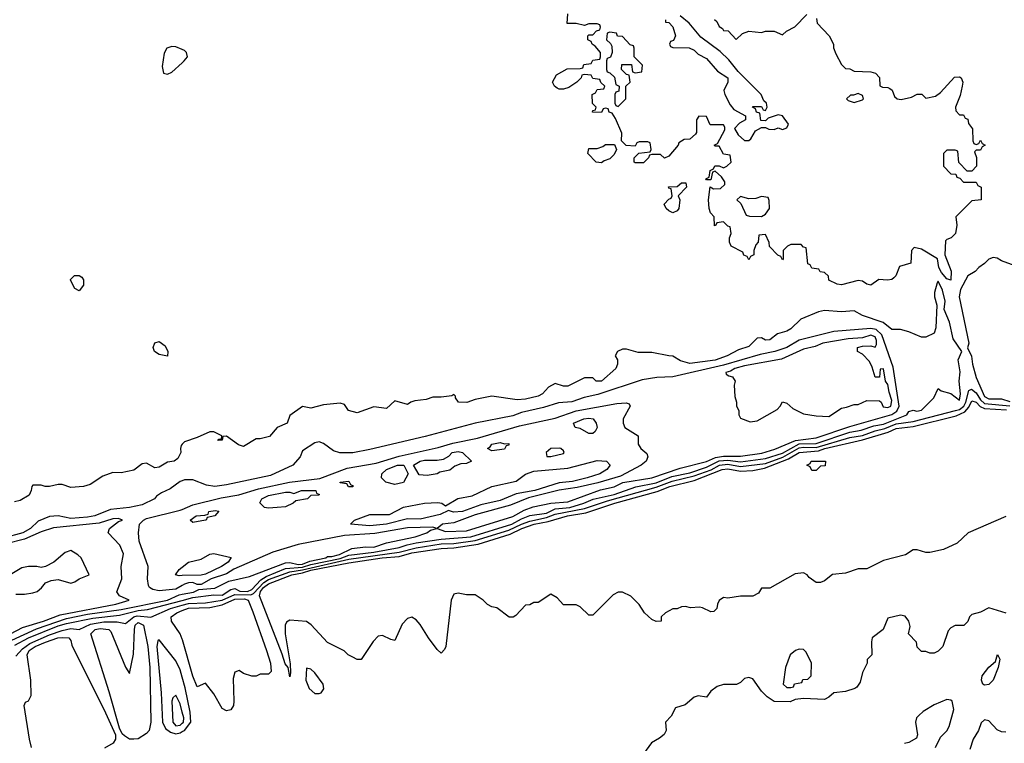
# Model space of a CAD drawing. Header units: inches. Extents: x 2701323 to 2964515, y 494916 to 722124.
# Tile 330 of 656: x 2779228 to 2783903, y 671010 to 674446. Entities that reach past the tile are written whole.
import ezdxf

# ---------------------------------------------------------------- set-up
doc = ezdxf.new("R2010")
doc.units = ezdxf.units.IN
doc.header["$MEASUREMENT"] = 0
doc.layers.add('C7677', color=7, linetype='Continuous')
doc.layers.add('C7687', color=7, linetype='Continuous')

msp = doc.modelspace()

# ---------------------------------------------------------------- linework, layer by layer
at = {"layer": 'C7677', "color": 2}
for points, elevation in [([(2780000, 674303.7), (2779970, 674317), (2779950, 674319.3), (2779926, 674310), (2779913.7, 674286.3), (2779904, 674224), (2779911.3, 674191.3), (2779930, 674186.8), (2779950, 674197.3), (2780000, 674241.7)], 10), ([(2780000, 672430.2), (2779995.3, 672424.7), (2779990.8, 672409.2), (2779993, 672390), (2779978.2, 672361.8), (2779961, 672350), (2779930, 672344.2), (2779890, 672320.5), (2779870, 672318), (2779830, 672339.6), (2779810, 672336.2), (2779770, 672306.6), (2779710, 672294.5), (2779670, 672296), (2779622.4, 672277.6), (2779562, 672238), (2779530.3, 672229.7), (2779470, 672223.7), (2779430, 672239.3), (2779410, 672239.3), (2779369.3, 672229.3), (2779349.2, 672229.2), (2779330, 672235.3), (2779290, 672235.3), (2779284.7, 672230), (2779282.8, 672210), (2779272.7, 672187.3), (2779230, 672162), (2779203.4, 672156.6)], 10), ([(2780000, 672256.6), (2779990, 672252.3), (2779942, 672218), (2779900.9, 672199.1), (2779877.3, 672182.7), (2779868, 672170), (2779810, 672142.5), (2779750, 672129), (2779659.3, 672120.7), (2779584, 672090), (2779550, 672083.2), (2779470, 672077.7), (2779410, 672089.5), (2779370, 672087), (2779315.8, 672064.2), (2779279.3, 672030), (2779243, 672010), (2779150, 671983.9)], 14), ([(2780000, 671759.8), (2779970, 671741.1), (2779890, 671734.2), (2779860, 671740), (2779844.2, 671750), (2779839.8, 671759.8), (2779834, 671790), (2779837.6, 671850), (2779795.4, 671970), (2779791.5, 672010), (2779796.3, 672050), (2779815.6, 672070), (2779830, 672076.9), (2779990, 672116.5), (2780000, 672120.8)], 14), ([(2779184, 671530), (2779240.8, 671559.2), (2779340.9, 671590), (2779419.5, 671620.5), (2779684, 671670), (2779748, 671690), (2779702, 671710), (2779689.4, 671729.4), (2779713.2, 671790), (2779709.2, 671850), (2779721.2, 671910), (2779704, 671950), (2779648.7, 672010), (2779654, 672030), (2779697.5, 672062.5), (2779715.3, 672070), (2779696.6, 672076.6), (2779670, 672076.3), (2779604.5, 672055.5), (2779387.8, 672032.2), (2779330, 672013.8), (2779250, 671978.9), (2779163, 671957)], 18), ([(2779210, 671717.3), (2779250, 671717.3), (2779290, 671724), (2779310, 671731), (2779332.1, 671747.9), (2779350, 671771.3), (2779376.5, 671783.5), (2779410, 671787.3), (2779470, 671770.8), (2779490, 671776), (2779510, 671791), (2779558, 671810), (2779519, 671890), (2779504.5, 671904.5), (2779470, 671925.2), (2779444, 671916), (2779390.4, 671869.6), (2779350, 671849), (2779330, 671844), (2779309.3, 671849.3), (2779270, 671849.5), (2779237.5, 671842.5), (2779174.4, 671805.6)], 22), ([(2780000, 671805.9), (2779985.6, 671805.6), (2779968, 671810), (2779985.2, 671834.8), (2780000, 671846.8)], 10), ([(2779190, 671499.8), (2779307.1, 671552.9), (2779450, 671602.9), (2779550, 671623.1), (2779710, 671645.5), (2779930, 671689.1), (2779984.8, 671715.2), (2780000, 671718)], 14), ([(2779204.9, 671475.1), (2779270, 671510.1), (2779410, 671567.3), (2779450, 671579.2), (2779575.4, 671604.6), (2779701, 671619), (2779790, 671640.1), (2779835.4, 671644.6), (2780000, 671688.1)], 10), ([(2779210, 671424), (2779241.2, 671458.8), (2779275.6, 671484.4), (2779370, 671525.6), (2779430, 671545.7), (2779470, 671554.2), (2779510, 671550.3), (2779564.6, 671575.4), (2779626.8, 671586.8), (2779690, 671586.2), (2779730, 671578.7), (2779769.7, 671610), (2779785, 671615), (2779850, 671608.2), (2779944.2, 671650), (2780000, 671665.7)], 6), ([(2780000, 671504), (2779989.5, 671530), (2779949.3, 671590), (2779947.3, 671610), (2779974, 671630), (2780000, 671639.9)], 2), ([(2779283.7, 670990), (2779274.5, 671030), (2779249.4, 671190), (2779255.3, 671204.7), (2779270, 671211.3), (2779282.7, 671237.3), (2779281.1, 671310), (2779263.5, 671430), (2779272.6, 671450), (2779300.5, 671470), (2779350, 671490.8), (2779409.3, 671510), (2779432.3, 671512.3), (2779461, 671510), (2779470, 671498), (2779475.9, 671475.9), (2779635.2, 671155.2), (2779682.8, 671050), (2779682.8, 671030), (2779671.3, 671010), (2779630, 670986.6)], 2), ([(2780000, 671323.1), (2779990, 671359), (2779970, 671401.2), (2779890, 671501.2), (2779883, 671497), (2779878.4, 671470), (2779899.1, 671250), (2779905.5, 671110), (2779920.3, 671080.3), (2779943.4, 671063.4), (2779970, 671055.2), (2779990, 671060.2), (2780000, 671065.2)], 6), ([(2780000, 671157.3), (2779990, 671197.2), (2779970, 671239), (2779954.8, 671225.2), (2779950.7, 671209.3), (2779954.6, 671110), (2779970, 671092), (2779990, 671096.5), (2780000, 671105.2)], 10)]:
    msp.add_lwpolyline(points, dxfattribs=dict(at, elevation=elevation))
for points, elevation in [([(2779510, 673158), (2779488.9, 673168.9), (2779468.4, 673208.4), (2779468.4, 673211.6), (2779488.4, 673231.6), (2779510, 673232), (2779523.6, 673223.6), (2779531.1, 673211.1), (2779530, 673186)], 6), ([(2779930, 672848), (2779890, 672855.3), (2779868, 672870), (2779862, 672890), (2779868.9, 672911.1), (2779890, 672918), (2779918, 672898), (2779931.3, 672870)], 6), ([(2779770, 671029.4), (2779749.5, 671029.5), (2779726, 671046), (2779715.1, 671055.1), (2779701.5, 671081.5), (2779653.4, 671253.4), (2779565.3, 671530), (2779585.6, 671550), (2779610, 671554.3), (2779651, 671550), (2779660.5, 671540.5), (2779730, 671372), (2779750, 671342), (2779767.6, 671432.4), (2779772.3, 671550), (2779776.8, 671570), (2779790, 671583.2), (2779815.5, 671570), (2779835.6, 671470), (2779845.3, 671370), (2779850.3, 671109.7), (2779842, 671070), (2779830, 671056), (2779790, 671031.6)], 2)]:
    msp.add_lwpolyline(points, close=True, dxfattribs=dict(at, elevation=elevation))
at = {"layer": 'C7687', "color": 2}
for points, elevation in [([(2783011.6, 674451.6), (2783014, 674430), (2783072, 674370), (2783092, 674330), (2783092.7, 674312.7), (2783103.6, 674283.6), (2783130, 674234), (2783150, 674214), (2783170, 674212), (2783190, 674202), (2783270, 674198), (2783291.6, 674191.6), (2783311.1, 674171.1), (2783312, 674132), (2783325.4, 674125.4), (2783350, 674124.7), (2783359.8, 674119.8), (2783370.9, 674110.9), (2783382, 674082), (2783394, 674070), (2783413.6, 674066.4), (2783462, 674078), (2783490, 674092), (2783511.6, 674091.6), (2783530, 674074), (2783576.4, 674083.6), (2783600.4, 674099.6), (2783666.3, 674173.7), (2783690, 674174.8), (2783698, 674170), (2783706, 674150), (2783704, 674130), (2783694, 674086), (2783672, 674030), (2783672.7, 674012.7), (2783690, 673994), (2783710, 673994), (2783718, 673978), (2783730, 673974), (2783732.7, 673952.7), (2783752.7, 673927.3), (2783754, 673870), (2783758, 673858), (2783770, 673854), (2783782, 673858), (2783790, 673874), (2783798, 673858), (2783812, 673850), (2783798, 673842), (2783790, 673826), (2783770, 673826), (2783762, 673818), (2783771.6, 673791.6), (2783771.3, 673750), (2783750, 673726), (2783727.3, 673727.3), (2783687.3, 673767.3), (2783682, 673822), (2783670, 673826), (2783630, 673826), (2783614, 673810), (2783614, 673750), (2783650, 673714), (2783672.7, 673712.7), (2783678, 673698), (2783692.7, 673692.7), (2783710, 673674), (2783770, 673674), (2783778, 673658), (2783794, 673650), (2783794, 673590), (2783750, 673586), (2783674, 673510), (2783678, 673470), (2783671, 673430), (2783650.6, 673409.4), (2783630, 673402), (2783624.5, 673395.5), (2783621.3, 673330), (2783651.5, 673251.5), (2783650, 673209.2), (2783630, 673215.1), (2783605, 673245), (2783591.9, 673270), (2783586, 673310), (2783510, 673356.9), (2783476, 673364), (2783462.8, 673350), (2783458.8, 673290), (2783405.8, 673274.2), (2783387.7, 673230), (2783379.5, 673220.5), (2783370, 673212.3), (2783349.4, 673209.4), (2783307.5, 673212.5), (2783270, 673186), (2783250, 673189.6), (2783230, 673203.7), (2783210, 673207.3), (2783130, 673187.3), (2783110.5, 673189.5), (2783070, 673208.7), (2783068, 673228), (2783050, 673246), (2783028.4, 673248.4), (2783022, 673262), (2782990, 673266), (2782982, 673282), (2782970, 673286), (2782962, 673362), (2782950, 673366), (2782938, 673378), (2782890, 673378), (2782874, 673370), (2782854, 673350), (2782854, 673310), (2782850, 673306), (2782842, 673322), (2782827.3, 673327.3), (2782788.4, 673368.4), (2782787.3, 673387.3), (2782770, 673426), (2782738, 673422), (2782734, 673390), (2782723.6, 673376.4), (2782714, 673350), (2782714, 673330), (2782698, 673322), (2782690, 673306), (2782682, 673322), (2782667.3, 673327.3), (2782662, 673342), (2782606, 673370), (2782598, 673390), (2782598, 673410), (2782606, 673430), (2782602, 673462), (2782590, 673466), (2782570, 673486), (2782538, 673482), (2782534, 673470), (2782527.3, 673467.3), (2782526, 673510), (2782508.9, 673528.9), (2782502, 673550), (2782498, 673590), (2782507.3, 673652.7), (2782522, 673642), (2782556.4, 673643.6), (2782576.4, 673663.6), (2782576.4, 673676.4), (2782560.4, 673700.4), (2782530, 673726), (2782518, 673722), (2782510, 673686), (2782490, 673686), (2782486, 673690), (2782502, 673698), (2782506, 673730), (2782522, 673738), (2782528.4, 673751.6), (2782550, 673752), (2782570, 673742), (2782586, 673750), (2782606, 673770), (2782602, 673802), (2782570, 673808), (2782550, 673846), (2782530, 673846), (2782526, 673850), (2782542, 673858), (2782576.4, 673923.6), (2782576.4, 673936.4), (2782570, 673946), (2782506, 673946), (2782490, 673986), (2782452.7, 673987.3), (2782442, 673970), (2782442, 673910), (2782436.9, 673903.1), (2782410, 673878), (2782383.6, 673876.4), (2782358, 673862), (2782354, 673850), (2782310, 673798), (2782290, 673788), (2782270, 673806), (2782230, 673806), (2782218, 673802), (2782214, 673790), (2782190, 673766), (2782150, 673766), (2782146, 673770), (2782146, 673790), (2782167.3, 673812.7), (2782222, 673818), (2782226, 673830), (2782222, 673862), (2782210, 673866), (2782170, 673866), (2782158, 673862), (2782150, 673846), (2782108.4, 673848.4), (2782086, 673870), (2782087.3, 673907.3), (2782056.4, 673976.4), (2782042, 674002), (2782027.3, 674007.3), (2782022, 674022), (2782010, 674026), (2781998, 674022), (2781990, 674006), (2781947.3, 674007.3), (2781950, 674014), (2781962, 674018), (2781966, 674030), (2781948.4, 674048.4), (2781946, 674090), (2781962, 674098), (2781970, 674114), (2782002, 674118), (2782006, 674130), (2781987.3, 674147.3), (2781982, 674162), (2781950, 674166), (2781942, 674182), (2781910, 674186), (2781898, 674182), (2781894, 674170), (2781874, 674150), (2781835.3, 674124.7), (2781810, 674115.3), (2781790, 674115.3), (2781780.2, 674120.2), (2781768, 674130), (2781758, 674150), (2781776.4, 674183.6), (2781827.3, 674212.7), (2781890, 674214), (2781902, 674218), (2781907.3, 674232.7), (2781942, 674238), (2781950, 674254), (2781982, 674258), (2781986, 674270), (2781986, 674290), (2781960.4, 674320.4), (2781946, 674330), (2781942, 674342), (2781926, 674350), (2781926, 674370), (2781930, 674374), (2781950, 674374), (2781967.3, 674392.7), (2781982, 674398), (2781986, 674410), (2781982, 674422), (2781970, 674426), (2781930, 674426), (2781910, 674418), (2781870, 674428), (2781828, 674428), (2781830, 674474)], 6), ([(2782294, 674446), (2782294, 674434), (2782310, 674432), (2782330, 674412), (2782342, 674370), (2782332.7, 674347.3), (2782318, 674342), (2782314, 674330), (2782318, 674318), (2782330, 674314), (2782407.3, 674312.7), (2782430, 674302), (2782450, 674282), (2782490, 674262), (2782541.4, 674201.4), (2782591.3, 674170), (2782591.3, 674150), (2782571.3, 674110), (2782576, 674090), (2782602, 674042), (2782619.6, 674019.6), (2782674, 673990), (2782674, 673970), (2782645.4, 673954.6), (2782622, 673930), (2782639.6, 673899.6), (2782670, 673872), (2782690, 673872), (2782700.4, 673879.6), (2782722, 673918), (2782750, 673934), (2782770, 673934), (2782786, 673926), (2782810, 673924.7), (2782830, 673932), (2782850, 673924.7), (2782870, 673932), (2782879, 673950), (2782850, 673988.7), (2782830, 673994), (2782782, 673978), (2782770, 673966), (2782747.3, 673967.3), (2782742, 674002), (2782727.3, 674007.3), (2782722, 674022), (2782708, 674030), (2782710, 674034), (2782750, 674034), (2782758, 674018), (2782770, 674014), (2782778, 674030), (2782774, 674050), (2782761.2, 674061.2), (2782749, 674090), (2782640.1, 674200.1), (2782595.3, 674255.3), (2782554.9, 674294.9), (2782463, 674363), (2782406.6, 674430), (2782364.6, 674464.6)], 6), ([(2782526.8, 674446.8), (2782538, 674438), (2782550, 674414), (2782564.7, 674404.7), (2782570, 674394), (2782592.7, 674392.7), (2782630, 674352), (2782660.2, 674379.8), (2782690, 674392), (2782750, 674384.7), (2782770, 674392), (2782810, 674392), (2782850, 674374), (2782868.4, 674391.6), (2782908.4, 674411.6), (2782966, 674470)], 6), ([(2780000, 674241.7), (2780009.3, 674250), (2780025.2, 674270), (2780019.3, 674290), (2780010, 674299.3), (2780000, 674303.7)], 10), ([(2783990, 673264), (2783890, 673301.2), (2783870, 673313.2), (2783850, 673316), (2783830, 673309), (2783810, 673288.7), (2783782, 673270), (2783764.7, 673250), (2783730.7, 673229.3), (2783695.6, 673164.4), (2783689.1, 673130), (2783734.4, 672910), (2783728.2, 672888.2), (2783748.3, 672848.3), (2783752.6, 672810), (2783770, 672747.3), (2783810, 672657.1), (2783830, 672645.5), (2783890, 672645.4), (2783930, 672633.6)], 10), ([(2780000, 671688.1), (2780050, 671701.4), (2780150, 671714.8), (2780190, 671712.9), (2780230, 671740.8), (2780250, 671744.7), (2780272.5, 671732.5), (2780310, 671730.1), (2780330, 671739.5), (2780373.6, 671786.4), (2780397.5, 671802.5), (2780490, 671839.8), (2780570, 671845.6), (2780610, 671859.4), (2780750, 671887), (2780790, 671902.7), (2780910, 671917.5), (2781030, 671939.8), (2781067.1, 671952.9), (2781110, 671961.1), (2781230, 671979.4), (2781369.9, 671990.1), (2781564.2, 672050), (2781610, 672076), (2781650, 672092.2), (2781730, 672103.1), (2781770, 672122.5), (2781839.6, 672130), (2781907, 672150), (2781951.2, 672168.8), (2782050, 672191.9), (2782153, 672227), (2782250, 672246.9), (2782324, 672276), (2782410, 672293.9), (2782490, 672320.4), (2782550, 672351.1), (2782590, 672353.8), (2782650, 672347), (2782770, 672362), (2782850, 672387.7), (2782928.8, 672431.2), (2783010, 672433.8), (2783170, 672487.3), (2783223.2, 672496.8), (2783283.4, 672516.6), (2783330, 672525.6), (2783441.2, 672570), (2783450, 672584.7), (2783470, 672591.3), (2783487.3, 672587.3), (2783510, 672591.3), (2783568.7, 672650), (2783590, 672694), (2783603.6, 672683.6), (2783650, 672670.8), (2783690, 672638.8), (2783696, 672670), (2783689.8, 672729.8), (2783693.3, 672773.3), (2783684.1, 672830), (2783701.3, 672870), (2783660.2, 672930), (2783643.7, 673010), (2783617.6, 673070), (2783622.2, 673110), (2783610, 673161.2), (2783590, 673204), (2783584.1, 673195.9), (2783572.7, 673150), (2783572.7, 673130), (2783582.4, 673090), (2783577.5, 672982.5), (2783570, 672958), (2783530, 672938), (2783510, 672938), (2783450, 672964), (2783410, 672975.3), (2783370, 672975.3), (2783328.3, 673008.3), (2783230, 673041.2), (2783190, 673062.7), (2783130, 673058.4), (2783050, 673065.1), (2783021.1, 673058.9), (2782936.4, 673023.6), (2782890, 672978), (2782870, 672967), (2782825.8, 672954.2), (2782790, 672925.2), (2782770, 672924), (2782750, 672935.3), (2782730, 672934), (2782690, 672894), (2782641.4, 672878.6), (2782586.8, 672850), (2782529.7, 672829.7), (2782410, 672812.7), (2782365.6, 672825.6), (2782330, 672848.7), (2782310, 672849), (2782230, 672866), (2782165.2, 672865.2), (2782110, 672882), (2782090, 672882), (2782066, 672870), (2782054.8, 672850), (2782066.8, 672830), (2782066, 672810), (2782058, 672790), (2781991.3, 672730), (2781966, 672730), (2781950, 672746), (2781910, 672746), (2781830, 672705.2), (2781810, 672706), (2781770, 672719), (2781738.8, 672701.2), (2781710, 672669), (2781690, 672659), (2781630, 672644), (2781590, 672641.2), (2781470, 672659), (2781390, 672642), (2781351.1, 672628.9), (2781311, 672629), (2781298, 672650), (2781298, 672658), (2781290, 672666), (2781279.8, 672660.2), (2781230, 672653.2), (2781190, 672653.2), (2781158, 672642), (2781103.7, 672636.3), (2781084.7, 672630), (2781070, 672619), (2781010, 672636), (2780970, 672599.3), (2780910, 672607), (2780830, 672578.4), (2780789.7, 672589.7), (2780770, 672618), (2780750, 672625.2), (2780670, 672617.2), (2780610, 672601.2), (2780570, 672608.7), (2780510, 672566), (2780498, 672530), (2780450, 672509), (2780413.7, 672466.3), (2780370, 672456), (2780350, 672456), (2780290, 672418.4), (2780266.9, 672426.9), (2780210, 672468.7), (2780192.7, 672467.3), (2780190, 672449), (2780168.4, 672448.4), (2780174, 672454), (2780186, 672454), (2780188, 672470), (2780150, 672488.7), (2780130, 672488.7), (2780070, 672462), (2780010, 672442), (2780000, 672430.2)], 10), ([(2780000, 672120.8), (2780050, 672141.9), (2780184.4, 672175.6), (2780269.2, 672190), (2780361.3, 672218.7), (2780509.8, 672250.2), (2780652.3, 672267.7), (2780783.4, 672316.6), (2780920.2, 672339.8), (2781030, 672373.9), (2781214.8, 672414.8), (2781284.4, 672435.6), (2781401, 672459), (2781601.9, 672518.1), (2781770, 672553.1), (2781870, 672589.3), (2782063.9, 672623.9), (2782107.1, 672627.1), (2782122, 672622), (2782126, 672610), (2782094, 672550), (2782094, 672530), (2782101, 672510), (2782164.7, 672470), (2782164.7, 672430), (2782178, 672410), (2782206, 672386), (2782211.3, 672370), (2782202, 672350), (2782179.1, 672330), (2782081.6, 672278.4), (2781973.7, 672246.3), (2781875.6, 672224.4), (2781790, 672211.9), (2781644.5, 672175.5), (2781559.2, 672140.8), (2781390, 672094.9), (2781290, 672056), (2781236, 672050), (2781210.8, 672030), (2781250, 672015.3), (2781350, 672019), (2781570, 672087.5), (2781623, 672117), (2781666.6, 672133.4), (2781749.8, 672150.2), (2781830, 672156.2), (2781986.5, 672213.5), (2782050, 672228.3), (2782092.5, 672247.5), (2782229.3, 672270), (2782363.4, 672316.6), (2782490, 672347.7), (2782532.3, 672367.7), (2782570, 672373.6), (2782650, 672373.7), (2782752.3, 672387.7), (2782814.2, 672405.8), (2782912.6, 672447.4), (2783010, 672459.8), (2783170, 672514.6), (2783370, 672571), (2783393.7, 672586.3), (2783404.5, 672610), (2783375.4, 672795.4), (2783322.6, 672950), (2783295.5, 672975.5), (2783270, 672979.5), (2783094, 672966), (2782930, 672924.2), (2782870.4, 672890), (2782813.4, 672870), (2782744.3, 672855.7), (2782570, 672805), (2782330, 672749.8), (2782252.6, 672747.4), (2782184.1, 672735.9), (2781973.7, 672666.3), (2781908, 672652), (2781850, 672632), (2781786.5, 672626.5), (2781715.8, 672604.2), (2781610, 672580.3), (2781570, 672564.4), (2781390, 672529.8), (2781153.5, 672466.5), (2780890, 672405.7), (2780810, 672388.9), (2780748.6, 672388.6), (2780718.6, 672398.6), (2780670, 672433.2), (2780650, 672441.2), (2780630, 672437.2), (2780570, 672399), (2780559.1, 672370), (2780525.5, 672330), (2780418, 672282), (2780210, 672237.4), (2780154, 672230), (2780115.1, 672235.1), (2780050, 672260.7), (2780010, 672260.9), (2780000, 672256.6)], 14), ([(2780000, 671665.7), (2780030, 671674.1), (2780110, 671676.8), (2780190, 671690.1), (2780250, 671715.9), (2780324.7, 671715.3), (2780338.6, 671721.4), (2780386.7, 671773.3), (2780410, 671788.1), (2780510, 671824.7), (2780570, 671833.6), (2780790, 671884.7), (2781030, 671916.8), (2781110, 671938.6), (2781230, 671956.6), (2781290, 671958.9), (2781390, 671972.9), (2781550, 672021.8), (2781610, 672050.7), (2781650, 672064.5), (2781730, 672082.1), (2781770, 672097.8), (2781910, 672124.5), (2782018.5, 672161.5), (2782250, 672225.6), (2782325.5, 672254.5), (2782430, 672279.4), (2782511, 672309), (2782551.6, 672330), (2782590, 672334.9), (2782650, 672323.6), (2782770, 672338.4), (2782851.2, 672368.8), (2782930, 672412.5), (2782950, 672416.3), (2783010, 672415), (2783170, 672461.5), (2783230, 672471.9), (2783290, 672493.5), (2783336.1, 672503.9), (2783390, 672527.4), (2783470, 672537.4), (2783671.8, 672590), (2783690, 672595.3), (2783710.5, 672610), (2783721.2, 672630), (2783734.2, 672685.8), (2783747.9, 672692.1), (2783770, 672673.6), (2783790, 672640.2), (2783810, 672623.8), (2783930, 672612.5)], 6), ([(2783910, 672087.3), (2783732, 672010), (2783679.8, 671960.2), (2783614, 671930), (2783550, 671915.3), (2783530, 671915.3), (2783490, 671928.7), (2783470, 671928.7), (2783434.8, 671905.2), (2783330, 671877.2), (2783250, 671839), (2783210, 671839), (2783150, 671817.2), (2783088, 671812), (2783050, 671782), (2783030, 671774), (2783010, 671774), (2782977.2, 671797.2), (2782968, 671810), (2782950, 671819), (2782910, 671814), (2782790, 671746), (2782750, 671746), (2782736.9, 671723.1), (2782710, 671708.7), (2782650, 671709), (2782590, 671699), (2782570, 671702), (2782550, 671688), (2782541, 671670), (2782538, 671650), (2782524.7, 671635.3), (2782510, 671634), (2782470, 671653.2), (2782455.5, 671655.5), (2782413.6, 671653.6), (2782390, 671659), (2782370, 671658), (2782350, 671648.7), (2782330, 671648), (2782294, 671630), (2782274, 671610), (2782274, 671590), (2782250, 671588), (2782230, 671598), (2782195.3, 671630), (2782170, 671668.7), (2782130, 671708), (2782090, 671728), (2782070, 671728), (2782045.4, 671714.6), (2781950, 671618), (2781930, 671618), (2781890, 671658), (2781870, 671668), (2781810, 671668), (2781780.4, 671700.4), (2781750, 671718), (2781690, 671678), (2781670, 671678), (2781650, 671668), (2781630, 671666), (2781583.6, 671616.4), (2781571.6, 671608.4), (2781551.6, 671608.4), (2781493.6, 671653.6), (2781470, 671658), (2781450, 671669), (2781428.7, 671690), (2781390, 671714), (2781350, 671714), (2781310, 671722), (2781290, 671718), (2781276, 671690), (2781250.8, 671470), (2781245.4, 671454.6), (2781230, 671438), (2781210, 671455.3), (2781169.2, 671510), (2781130, 671574), (2781110, 671595.3), (2781090, 671608.7), (2781070, 671602), (2781044.5, 671575.5), (2781010, 671498), (2780990, 671502), (2780950, 671522), (2780930, 671518), (2780906.4, 671493.6), (2780850, 671408), (2780830, 671408), (2780810, 671418), (2780788, 671430), (2780768.9, 671448.9), (2780690, 671488.7), (2780612, 671572), (2780590, 671588.7), (2780510, 671594), (2780495.3, 671584.7), (2780488, 671570), (2780488.4, 671530), (2780512.4, 671387.6), (2780514.4, 671345.6), (2780510, 671326), (2780502, 671370), (2780487.7, 671387.7), (2780473.8, 671433.8), (2780367.1, 671710), (2780370.6, 671730), (2780385.8, 671750), (2780410, 671767.8), (2780519.6, 671810), (2780570, 671819.3), (2780610, 671832.4), (2780790, 671867.4), (2780949.2, 671890), (2781030, 671896.4), (2781090, 671914.2), (2781230, 671935.5), (2781290, 671938.2), (2781405, 671955), (2781557.5, 672002.5), (2781613, 672030), (2781671.5, 672050), (2781736.7, 672063.3), (2781829.5, 672090), (2781915.8, 672104.2), (2782053.3, 672150), (2782254.8, 672205.2), (2782315.1, 672230), (2782430, 672258.4), (2782562.9, 672310), (2782590, 672313), (2782650, 672302.2), (2782710, 672306), (2782764.1, 672315.9), (2782878.7, 672361.3), (2782930, 672391.2), (2783021.5, 672398.5), (2783051.8, 672410), (2783230, 672450.6), (2783352.6, 672487.4), (2783390, 672504), (2783470, 672514.1), (2783674.5, 672565.5), (2783715.7, 672584.3), (2783734.5, 672605.5), (2783750, 672635.8), (2783770, 672629), (2783788.9, 672608.9), (2783810, 672600.1), (2783914.1, 672594)], 2), ([(2780000, 671718), (2780052.5, 671727.5), (2780079.2, 671740.8), (2780154.1, 671745.9), (2780220.6, 671779.4), (2780318.4, 671801.6), (2780490, 671867.2), (2780510, 671868.7), (2780550, 671858.8), (2780570, 671861), (2780605, 671875), (2780681.3, 671890), (2780690, 671896.9), (2780710, 671896.5), (2780746.1, 671906.1), (2780804.9, 671935.1), (2780870, 671942.2), (2780910, 671941), (2780970, 671961.8), (2781106, 671990), (2781161.2, 672010), (2781178.4, 672021.6), (2781208.7, 672030), (2781190, 672036.2), (2781070, 672033.6), (2780914.1, 672005.9), (2780770, 671996.3), (2780550, 671954), (2780430, 671917.7), (2780244.1, 671835.9), (2780210, 671815.1), (2780137.6, 671790), (2780090, 671764.5), (2780070, 671764.2), (2780050, 671772.7), (2780030, 671772), (2780010, 671766), (2780000, 671759.8)], 14), ([(2780000, 671846.8), (2780028.7, 671870), (2780090, 671884), (2780130, 671907.7), (2780150.3, 671910.3), (2780232.7, 671892.7), (2780218, 671870), (2780186, 671850), (2780110, 671812.3), (2780090, 671807.6), (2780000, 671805.9)], 10), ([(2780000, 671639.9), (2780030, 671651.3), (2780130, 671654.3), (2780190, 671666.8), (2780250, 671694), (2780295, 671695), (2780312.1, 671690), (2780334.7, 671634.7), (2780400.3, 671450), (2780418, 671390), (2780422, 671350), (2780410, 671338), (2780370, 671338), (2780350, 671328), (2780330, 671328.7), (2780290, 671342), (2780270, 671355.3), (2780250, 671348), (2780242, 671318), (2780245.3, 671210), (2780242.4, 671190), (2780230, 671169.3), (2780210, 671163.7), (2780190, 671175.1), (2780150, 671244), (2780110, 671295.3), (2780070, 671278), (2780050, 671328), (2780001.1, 671501.1), (2780000, 671504)], 2), ([(2783912.7, 671627.3), (2783830, 671653.2), (2783790, 671633.2), (2783750, 671622), (2783738, 671610), (2783730, 671588), (2783710.8, 671569.2), (2783670, 671568.7), (2783650, 671558), (2783636.9, 671543.1), (2783612, 671470), (2783590, 671448), (2783570, 671438), (2783550, 671438), (2783530, 671446), (2783510, 671446), (2783490, 671466), (2783486, 671490), (2783448.7, 671530), (2783456, 671564), (2783449.3, 671590), (2783432.8, 671612.8), (2783410, 671618.4), (2783350, 671604), (2783328, 671550), (2783276, 671510), (2783272, 671492), (2783274, 671430), (2783252.7, 671407.3), (2783252, 671390), (2783230, 671346), (2783219.6, 671300.4), (2783203.6, 671276.4), (2783194, 671270), (2783150, 671255.3), (2783094, 671250), (2783070.9, 671229.1), (2783050, 671218), (2782950, 671222), (2782910, 671218), (2782887.3, 671207.3), (2782810, 671208), (2782778, 671230), (2782750, 671258), (2782710, 671315.3), (2782690, 671322), (2782670, 671318), (2782650, 671298), (2782631.6, 671288.4), (2782570, 671288.7), (2782539.8, 671280.2), (2782510, 671258), (2782490, 671229), (2782450, 671235.3), (2782430, 671229), (2782387.7, 671192.3), (2782342, 671178), (2782321.6, 671138.4), (2782294.8, 671110), (2782297.3, 671070), (2782288.1, 671051.9), (2782266, 671034), (2782227.3, 671012.7), (2782177.1, 670942.9)], 6), ([(2780000, 671065.2), (2780010, 671070.2), (2780040.7, 671110), (2780037.7, 671157.7), (2780013.8, 671273.8), (2780000, 671323.1)], 6), ([(2783577, 670990), (2783600.9, 671039.1), (2783630.7, 671069.3), (2783642, 671090), (2783664, 671170), (2783655.3, 671210), (2783650, 671215.3), (2783630, 671217.2), (2783570, 671193.2), (2783518.5, 671161.5), (2783497.5, 671142.5), (2783486.8, 671130), (2783482, 671110), (2783490.7, 671050), (2783486, 671034), (2783450, 671013.2), (2783430, 671009.3)], 10), ([(2780000, 671105.2), (2780005.4, 671110), (2780006.9, 671130), (2780000, 671157.3)], 10), ([(2783910, 671062), (2783890, 671064), (2783870, 671074), (2783830, 671117.2), (2783810, 671121.2), (2783793.7, 671106.3), (2783780.7, 671070), (2783756, 671030), (2783739.8, 670980.2)], 10)]:
    msp.add_lwpolyline(points, dxfattribs=dict(at, elevation=elevation))
for points, elevation in [([(2782030, 674386), (2782018, 674382), (2782014, 674350), (2782032.7, 674332.7), (2782039.6, 674319.6), (2782042, 674290), (2782032.7, 674267.3), (2782018, 674262), (2782014, 674250), (2782014, 674210), (2782018, 674198), (2782030, 674194), (2782052.7, 674172.7), (2782058, 674138), (2782074, 674130), (2782072.7, 674107.3), (2782058, 674102), (2782054, 674090), (2782054, 674050), (2782058, 674038), (2782070, 674034), (2782106, 674070), (2782106, 674130), (2782126, 674150), (2782122, 674182), (2782110, 674186), (2782086, 674210), (2782087.3, 674232.7), (2782132.7, 674232.7), (2782138, 674198), (2782150, 674194), (2782182, 674198), (2782186, 674230), (2782146, 674270), (2782146, 674310), (2782142, 674322), (2782127.3, 674327.3), (2782090, 674366), (2782067.3, 674367.3), (2782062, 674382)], 6), ([(2783210, 674095.3), (2783187.3, 674087.3), (2783172.7, 674087.3), (2783154, 674070), (2783162, 674062), (2783190, 674052), (2783230, 674064.7), (2783235.3, 674070), (2783230, 674086)], 6), ([(2781990, 673766), (2781966, 673770), (2781926, 673810), (2781930, 673834), (2781970, 673834), (2781996.4, 673843.6), (2782010, 673854), (2782052.7, 673852.7), (2782062, 673830), (2782050, 673806), (2782030, 673786), (2782003.6, 673776.4)], 6), ([(2782330, 673528.7), (2782310, 673538), (2782298, 673550), (2782288.7, 673570), (2782310, 673594), (2782322, 673598), (2782326, 673610), (2782322, 673642), (2782310, 673646), (2782308.4, 673651.6), (2782350, 673654), (2782370, 673672), (2782391.6, 673671.6), (2782394, 673650), (2782354, 673610), (2782362, 673590), (2782358, 673550), (2782350, 673538)], 6), ([(2782750, 673606), (2782723.6, 673596.4), (2782690, 673595.3), (2782650, 673606), (2782634, 673590), (2782652.7, 673572.7), (2782678, 673518), (2782692.7, 673512.7), (2782750, 673512), (2782770, 673522), (2782788, 673550), (2782787.3, 673587.3), (2782782, 673602)], 6), ([(2783270, 672947.3), (2783230, 672935.4), (2783162, 672930), (2783041, 672910), (2783005.3, 672894.8), (2782950, 672882), (2782845.5, 672834.5), (2782670, 672801.7), (2782624, 672790), (2782603.1, 672776.9), (2782581, 672770), (2782582.8, 672762.8), (2782594.8, 672754.8), (2782612, 672750), (2782624.7, 672730), (2782621, 672710), (2782623.6, 672656.4), (2782632, 672630), (2782632, 672610), (2782642, 672590), (2782642, 672570), (2782650, 672554), (2782696.9, 672536.9), (2782730, 672541), (2782824.5, 672595.5), (2782839, 672610), (2782850, 672631.3), (2782870, 672624.7), (2782899.9, 672599.9), (2782950, 672574.8), (2783010, 672564.7), (2783070, 672562), (2783130, 672602), (2783154.6, 672605.4), (2783190, 672618), (2783210, 672618), (2783250, 672638), (2783310, 672636), (2783318, 672630), (2783328, 672608), (2783350, 672603.7), (2783365.2, 672610), (2783370, 672638), (2783356.6, 672676.6), (2783350, 672714), (2783339.3, 672730), (2783330, 672788), (2783314, 672786), (2783311.1, 672748.9), (2783290, 672748.7), (2783276.4, 672796.4), (2783263.1, 672823.1), (2783230, 672858), (2783206, 672870), (2783206, 672890), (2783230, 672896), (2783270, 672897.3), (2783290, 672891), (2783296.3, 672903.7), (2783297, 672923), (2783290, 672940.5)], 18), ([(2781930, 672481.2), (2781890, 672505.2), (2781866, 672510), (2781858, 672530), (2781906, 672550), (2781930, 672554), (2781950.5, 672550.5), (2781966, 672530), (2781970.5, 672510), (2781961, 672490), (2781950, 672481.2)], 10), ([(2781530, 672432), (2781550, 672434), (2781550, 672426), (2781538, 672422), (2781530, 672406), (2781470, 672398), (2781449, 672410), (2781462, 672418), (2781470, 672430.6), (2781510, 672438)], 10), ([(2781790, 672411.5), (2781750, 672409), (2781727.7, 672390), (2781731.6, 672371.6), (2781750, 672371), (2781810, 672386), (2781814, 672390), (2781810, 672398), (2781798, 672410)], 14), ([(2781162, 672282), (2781124, 672284), (2781098, 672330), (2781129, 672350), (2781150, 672354.9), (2781210, 672354), (2781240.2, 672359.8), (2781266.3, 672373.7), (2781282, 672390), (2781310, 672395.5), (2781331.3, 672390), (2781374, 672350), (2781350, 672339), (2781322.8, 672337.2), (2781294.4, 672325.6), (2781270, 672306.6), (2781222.8, 672297.2), (2781210, 672289.4)], 10), ([(2781287.9, 672107.9), (2781264.7, 672115.3), (2781224.1, 672095.9), (2781130, 672073.6), (2781070, 672076), (2780970, 672049.8), (2780890, 672042.4), (2780798, 672050), (2780818, 672070), (2780890, 672095.5), (2780984.1, 672095.9), (2781050, 672130.5), (2781150, 672150.4), (2781212.8, 672152.8), (2781232, 672150), (2781250, 672138), (2781308, 672172), (2781375.8, 672184.2), (2781469.2, 672230), (2781585.1, 672254.9), (2781630, 672288.5), (2781670, 672302), (2781830, 672317), (2781970, 672353), (2782014, 672350), (2782031.1, 672331.1), (2782016, 672310), (2781982.8, 672290), (2781922.8, 672270), (2781853.6, 672253.6), (2781790, 672246.2), (2781674, 672210), (2781585.3, 672194.7), (2781510, 672163.1), (2781418.3, 672141.7), (2781330, 672109.8)], 10), ([(2781010, 672239.3), (2780966, 672250), (2780946, 672270), (2780948, 672290), (2780969, 672310), (2781022, 672330), (2781052, 672330), (2781072, 672290), (2781050, 672248.7)], 10), ([(2782990, 672306), (2782982, 672322), (2782966, 672330), (2782982, 672338), (2782986, 672350), (2783054, 672350), (2783052, 672328), (2783030, 672326), (2783010, 672306)], -2), ([(2780810, 672228), (2780788.4, 672228.4), (2780782, 672242), (2780750, 672246), (2780749, 672250), (2780790, 672254), (2780798, 672238), (2780812, 672232)], 10), ([(2780410, 672125.6), (2780389.6, 672129.6), (2780368.4, 672151.6), (2780378, 672170), (2780410, 672186.8), (2780490, 672202), (2780510, 672202.8), (2780530, 672196), (2780566, 672210), (2780630.4, 672210.4), (2780634, 672210), (2780638, 672198), (2780651.6, 672191.6), (2780647.3, 672187.3), (2780610, 672186), (2780594, 672170), (2780538.8, 672161.2), (2780526, 672150), (2780490, 672132.7), (2780450, 672129.6)], 10), ([(2780050, 672058), (2780038, 672070), (2780066, 672090), (2780107.3, 672092.7), (2780122, 672098), (2780126, 672110), (2780156, 672116), (2780172.7, 672112.7), (2780154, 672090), (2780118, 672082), (2780114, 672070), (2780110, 672069.3)], 10), ([(2782930, 671457.2), (2782912, 671450), (2782886.8, 671430), (2782864.7, 671370), (2782854, 671290), (2782870, 671274), (2782890, 671274), (2782902, 671278), (2782907.3, 671292.7), (2782942, 671298), (2782947.3, 671312.7), (2782970, 671314), (2782986, 671330), (2782988, 671390), (2782963.1, 671443.1), (2782950, 671455.3)], 6), ([(2783810, 671285.2), (2783802, 671290), (2783795.1, 671310), (2783798, 671330), (2783830, 671370.7), (2783862, 671398), (2783871.3, 671431.3), (2783882, 671410), (2783874, 671370), (2783850.4, 671309.6), (2783830, 671289.5)], 6), ([(2780590, 671366), (2780587.2, 671310), (2780602.4, 671270), (2780630, 671246.4), (2780650, 671245.5), (2780659, 671250), (2780672, 671268), (2780669.2, 671290), (2780630, 671344), (2780610, 671362)], 6)]:
    msp.add_lwpolyline(points, close=True, dxfattribs=dict(at, elevation=elevation))

doc.saveas('drawing.dxf')
